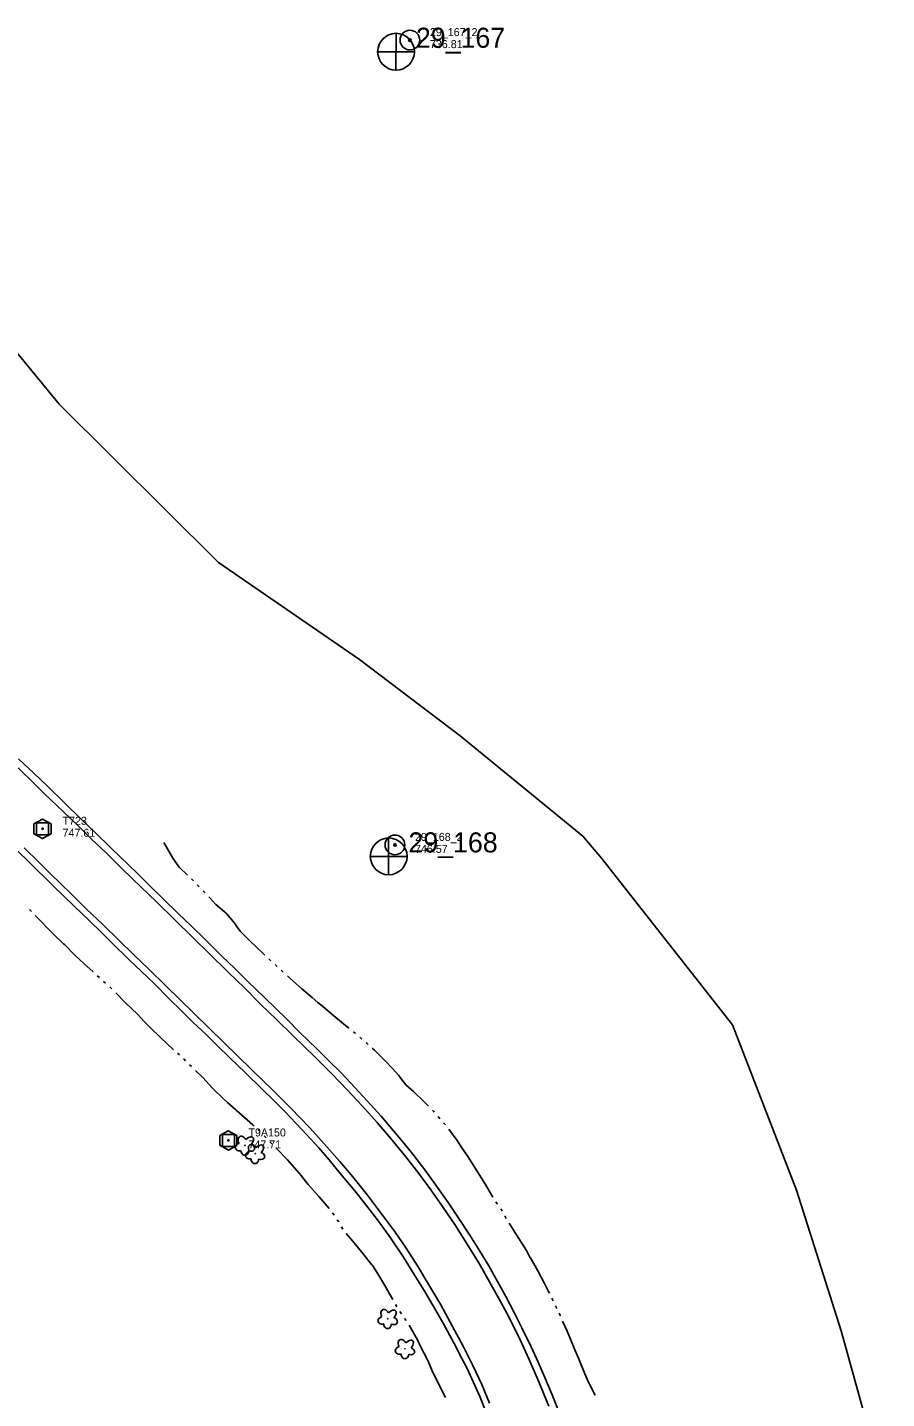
# Model space of a CAD drawing. Extents: x 589250 to 1188077, y 162953 to 363065.
# Drawn here: x 594625 to 595269, y 186106 to 187134 of the extents above; entities that cross this region are included whole.
import ezdxf

# ---------------------------------------------------------------- set-up
doc = ezdxf.new("R2010")
doc.units = 0
for name, color, linetype in [('E_LAND_Vegetation', 7, 'Continuous'), ('E_MAP_Control', 7, 'Continuous'), ('E_MAP_Limits', 7, 'Continuous'), ('E_MAP_PassPoints', 7, 'Continuous'), ('E_MAP_PhotoCenter', 7, 'Continuous'), ('E_RDWY', 7, 'Continuous'), ('E_RDWY_Gravel', 7, 'Continuous'), ('E_WTR_FlowLine', 7, 'Continuous')]:
    doc.layers.add(name, color=color, linetype=linetype)

msp = doc.modelspace()

# ---------------------------------------------------------------- linework, layer by layer
at = {"layer": 'E_LAND_Vegetation'}
for centre in [(594787.9, 186296.2), (594795.5, 186290), (594894.9, 186166.2), (594907.8, 186143.7)]:
    msp.add_circle(centre, 0.128, dxfattribs=at)
for centre, major_axis, ratio in [((594786, 186299.1), (2.02, -3.71), 0.691916), ((594790.5, 186298.7), (-3.23, -3.48), 0.560249), ((594784.1, 186295), (3.49, 0.93), 0.782863), ((594793.6, 186293), (2.02, -3.71), 0.691916), ((594791.5, 186294.5), (-3.39, 1.29), 0.716896), ((594798.1, 186292.6), (-3.23, -3.48), 0.560249), ((594787.7, 186292.2), (0.11, 3.45), 0.832022), ((594791.8, 186288.9), (3.49, 0.93), 0.782863), ((594795.3, 186286), (0.11, 3.45), 0.832022), ((594799.1, 186288.4), (-3.39, 1.29), 0.716896), ((594893, 186169.2), (2.02, -3.71), 0.691916), ((594897.5, 186168.8), (-3.23, -3.48), 0.560249), ((594891.2, 186165.1), (3.49, 0.93), 0.782863), ((594894.8, 186162.3), (0.11, 3.45), 0.832022), ((594898.6, 186164.6), (-3.39, 1.29), 0.716896), ((594905.9, 186146.7), (2.02, -3.71), 0.691916), ((594910.4, 186146.3), (-3.23, -3.48), 0.560249), ((594904.1, 186142.5), (3.49, 0.93), 0.782863), ((594907.7, 186139.7), (0.11, 3.45), 0.832022), ((594911.5, 186142), (-3.39, 1.29), 0.716896)]:
    msp.add_ellipse(centre, major_axis=major_axis, ratio=ratio, start_param=1.570796, end_param=4.712389, dxfattribs=at)
at = {"layer": 'E_MAP_Control'}
for p, q in [((594631.5, 186529.1), (594631.5, 186538.1)), ((594631.5, 186538.1), (594640.5, 186538.1)), ((594631.5, 186529.1), (594631.5, 186538.1)), ((594631.5, 186538.1), (594640.5, 186538.1)), ((594640.5, 186529.1), (594631.5, 186529.1)), ((594640.5, 186529.1), (594631.5, 186529.1)), ((594640.5, 186538.1), (594640.5, 186529.1)), ((594640.5, 186538.1), (594640.5, 186529.1)), ((594770.9, 186295.4), (594770.9, 186304.4)), ((594770.9, 186304.4), (594779.9, 186304.4)), ((594779.9, 186304.4), (594779.9, 186295.4)), ((594779.9, 186295.4), (594770.9, 186295.4))]:
    msp.add_line(p, q, dxfattribs=at)
for points in [[(594629.6, 186537.3), (594629.6, 186529.9), (594636, 186526.2), (594642.4, 186529.9), (594642.4, 186537.2), (594635.9, 186540.9)], [(594629.6, 186537.3), (594629.6, 186529.9), (594636, 186526.2), (594642.4, 186529.9), (594642.4, 186537.2), (594635.9, 186540.9)], [(594769, 186303.6), (594769, 186296.3), (594775.5, 186292.5), (594781.8, 186296.2), (594781.8, 186303.5), (594775.3, 186307.2)]]:
    msp.add_lwpolyline(points, close=True, dxfattribs=at)
for centre in [(594636, 186533.6), (594636, 186533.6), (594775.4, 186299.9)]:
    msp.add_circle(centre, 0.546, dxfattribs=at)
at = {"layer": 'E_MAP_Limits'}
for p, q in [((594551.6, 186969.6), (594648.6, 186852)), ((594648.6, 186852), (594768, 186733.2)), ((594768, 186733.2), (594873.7, 186660.4)), ((594873.7, 186660.4), (594949.3, 186603.4)), ((594949.3, 186603.4), (595041.1, 186528)), ((595041.1, 186528), (595055.2, 186511.5)), ((595055.2, 186511.5), (595153.5, 186386.5)), ((595153.5, 186386.5), (595201.3, 186262.6)), ((595201.3, 186262.6), (595234.9, 186157.2)), ((595234.9, 186157.2), (595269, 186034))]:
    msp.add_line(p, q, dxfattribs=at)
at = {"layer": 'E_MAP_PassPoints'}
for centre, radius in [((594911.5, 187124.9), 7.38), ((594911.5, 187124.9), 0.945), ((594900.3, 186521.5), 7.38), ((594900.3, 186521.5), 7.38), ((594900.3, 186521.5), 0.945), ((594900.3, 186521.5), 0.945)]:
    msp.add_circle(centre, radius, dxfattribs=at)
at = {"layer": 'E_MAP_PhotoCenter'}
for p, q in [((594901.1, 187130), (594901, 187102.6)), ((594887.4, 187116.2), (594914.8, 187116.2)), ((594895.5, 186526.7), (594895.5, 186499.3)), ((594895.5, 186526.7), (594895.5, 186499.3)), ((594881.8, 186512.9), (594909.3, 186512.9)), ((594881.8, 186512.9), (594909.3, 186512.9))]:
    msp.add_line(p, q, dxfattribs=at)
for centre in [(594901.1, 187116.2), (594895.6, 186512.9), (594895.6, 186512.9)]:
    msp.add_circle(centre, 13.8, dxfattribs=at)
at = {"layer": 'E_RDWY'}
for p, q in [((594626.7, 186570.5), (594615.5, 186581.3)), ((594637.6, 186559.8), (594626.7, 186570.5)), ((594651.8, 186546.3), (594637.6, 186559.8)), ((594662.5, 186536), (594651.8, 186546.3)), ((594672.8, 186525.9), (594662.5, 186536)), ((594633.5, 186508.2), (594622.2, 186519.3)), ((594683.6, 186515.5), (594672.8, 186525.9)), ((594694.8, 186504.5), (594683.6, 186515.5)), ((594642, 186499.8), (594633.5, 186508.2)), ((594657.5, 186484.7), (594642, 186499.8)), ((594703.8, 186495.8), (594694.8, 186504.5)), ((594721.4, 186478.7), (594703.8, 186495.8)), ((594669.1, 186473.4), (594657.5, 186484.7)), ((594735.1, 186465.4), (594721.4, 186478.7)), ((594681.2, 186461.8), (594669.1, 186473.4)), ((594693.5, 186449.8), (594681.2, 186461.8)), ((594748.8, 186452.1), (594735.1, 186465.4)), ((594704.2, 186439.4), (594693.5, 186449.8)), ((594760.9, 186440.1), (594748.8, 186452.1)), ((594715.5, 186428.5), (594704.2, 186439.4)), ((594775.1, 186426.2), (594760.9, 186440.1)), ((594728.6, 186415.7), (594715.5, 186428.5)), ((594787.6, 186414), (594775.1, 186426.2)), ((594738.7, 186405.9), (594728.6, 186415.7)), ((594749.7, 186395.1), (594738.7, 186405.9)), ((594800, 186401.7), (594787.6, 186414)), ((594811.1, 186390.8), (594800, 186401.7)), ((594761.2, 186383.9), (594749.7, 186395.1)), ((594823.9, 186378.4), (594811.1, 186390.8)), ((594771.7, 186373.7), (594761.2, 186383.9)), ((594840.6, 186362.2), (594823.9, 186378.4)), ((594781.9, 186363.7), (594771.7, 186373.7)), ((594793, 186352.9), (594781.9, 186363.7)), ((594853.2, 186349.5), (594840.6, 186362.2)), ((594809.2, 186337.1), (594793, 186352.9)), ((594864.4, 186337.9), (594853.2, 186349.5)), ((594822.2, 186324.2), (594809.2, 186337.1)), ((594875.9, 186325.7), (594864.4, 186337.9)), ((594836.5, 186309.3), (594822.2, 186324.2)), ((594886.9, 186313.4), (594875.9, 186325.7)), ((594898.3, 186300.2), (594886.9, 186313.4)), ((594847.3, 186297.3), (594836.5, 186309.3)), ((594859, 186284.1), (594847.3, 186297.3)), ((594908.5, 186287.7), (594898.3, 186300.2)), ((594868.6, 186272.7), (594859, 186284.1)), ((594918.2, 186275.1), (594908.5, 186287.7)), ((594879.6, 186258.8), (594868.6, 186272.7)), ((594927.3, 186262.8), (594918.2, 186275.1)), ((594936, 186250.5), (594927.3, 186262.8)), ((594888.7, 186247), (594879.6, 186258.8)), ((594899.9, 186231.9), (594888.7, 186247)), ((594945.6, 186236.2), (594936, 186250.5)), ((594908.7, 186219.2), (594899.9, 186231.9)), ((594955.3, 186220.8), (594945.6, 186236.2)), ((594963.1, 186208.1), (594955.3, 186220.8)), ((594917.2, 186205.9), (594908.7, 186219.2)), ((594925.6, 186191.7), (594917.2, 186205.9)), ((594971.3, 186193.8), (594963.1, 186208.1)), ((594934.7, 186176.6), (594925.6, 186191.7)), ((594979.5, 186179.1), (594971.3, 186193.8)), ((594943.5, 186160.5), (594934.7, 186176.6)), ((594985.9, 186167.1), (594979.5, 186179.1)), ((594951.5, 186145.7), (594943.5, 186160.5)), ((594993.9, 186151), (594985.9, 186167.1)), ((595000.9, 186135.7), (594993.9, 186151)), ((594958.8, 186131.1), (594951.5, 186145.7)), ((594965.4, 186116.9), (594958.8, 186131.1)), ((595008.3, 186118.9), (595000.9, 186135.7)), ((595015.8, 186100.6), (595008.3, 186118.9)), ((594971.2, 186103), (594965.4, 186116.9))]:
    msp.add_line(p, q, dxfattribs=at)
at = {"layer": 'E_RDWY_Gravel'}
for p, q in [((594629.5, 186575.3), (594618.1, 186586.1)), ((594639.6, 186565.7), (594629.5, 186575.3)), ((594652.7, 186552.8), (594639.6, 186565.7)), ((594665.3, 186540.5), (594652.7, 186552.8)), ((594675.6, 186530.7), (594665.3, 186540.5)), ((594687.5, 186519.1), (594675.6, 186530.7)), ((594700.6, 186506.2), (594687.5, 186519.1)), ((594626.1, 186508.5), (594617, 186517.2)), ((594643.8, 186491.1), (594626.1, 186508.5)), ((594643.8, 186491.1), (594626.1, 186508.5)), ((594706.9, 186500.2), (594700.6, 186506.2)), ((594706.9, 186500.2), (594700.6, 186506.2)), ((594715.9, 186491.2), (594706.9, 186500.2)), ((594715.9, 186491.2), (594706.9, 186500.2)), ((594659.5, 186475.9), (594643.8, 186491.1)), ((594659.5, 186475.9), (594643.8, 186491.1)), ((594726.4, 186481), (594715.9, 186491.2)), ((594726.4, 186481), (594715.9, 186491.2)), ((594738, 186469.9), (594726.4, 186481)), ((594738, 186469.9), (594726.4, 186481)), ((594671.5, 186464.3), (594659.5, 186475.9)), ((594671.5, 186464.3), (594659.5, 186475.9)), ((594747.2, 186461.1), (594738, 186469.9)), ((594747.2, 186461.1), (594738, 186469.9)), ((594679.9, 186456.1), (594671.5, 186464.3)), ((594679.9, 186456.1), (594671.5, 186464.3)), ((594758.5, 186450), (594747.2, 186461.1)), ((594758.5, 186450), (594747.2, 186461.1)), ((594688.3, 186447.9), (594679.9, 186456.1)), ((594688.3, 186447.9), (594679.9, 186456.1)), ((594700.4, 186435.9), (594688.3, 186447.9)), ((594700.4, 186435.9), (594688.3, 186447.9)), ((594770.4, 186438.1), (594758.5, 186450)), ((594770.4, 186438.1), (594758.5, 186450)), ((594780.2, 186428.9), (594770.4, 186438.1)), ((594780.2, 186428.9), (594770.4, 186438.1)), ((594710.2, 186426.5), (594700.4, 186435.9)), ((594710.2, 186426.5), (594700.4, 186435.9)), ((594719.6, 186417.5), (594710.2, 186426.5)), ((594719.6, 186417.5), (594710.2, 186426.5)), ((594789.7, 186419.4), (594780.2, 186428.9)), ((594789.7, 186419.4), (594780.2, 186428.9)), ((594730.9, 186406.1), (594719.6, 186417.5)), ((594730.9, 186406.1), (594719.6, 186417.5)), ((594802.5, 186407.2), (594789.7, 186419.4)), ((594802.5, 186407.2), (594789.7, 186419.4)), ((594740.3, 186397), (594730.9, 186406.1)), ((594740.3, 186397), (594730.9, 186406.1)), ((594819.1, 186390.9), (594802.5, 186407.2)), ((594819.1, 186390.9), (594802.5, 186407.2)), ((594749, 186388.4), (594740.3, 186397)), ((594749, 186388.4), (594740.3, 186397)), ((594758.6, 186379.4), (594749, 186388.4)), ((594758.6, 186379.4), (594749, 186388.4)), ((594829.3, 186380.7), (594819.1, 186390.9)), ((594829.3, 186380.7), (594819.1, 186390.9)), ((594767, 186371.1), (594758.6, 186379.4)), ((594767, 186371.1), (594758.6, 186379.4)), ((594841.5, 186368.8), (594829.3, 186380.7)), ((594841.5, 186368.8), (594829.3, 186380.7)), ((594776.5, 186361.9), (594767, 186371.1)), ((594776.5, 186361.9), (594767, 186371.1)), ((594850.8, 186359.6), (594841.5, 186368.8)), ((594850.8, 186359.6), (594841.5, 186368.8)), ((594788.3, 186350.5), (594776.5, 186361.9)), ((594788.3, 186350.5), (594776.5, 186361.9)), ((594860.1, 186350.4), (594850.8, 186359.6)), ((594860.1, 186350.4), (594850.8, 186359.6)), ((594800.2, 186338.8), (594788.3, 186350.5)), ((594800.2, 186338.8), (594788.3, 186350.5)), ((594870.3, 186339.7), (594860.1, 186350.4)), ((594870.3, 186339.7), (594860.1, 186350.4)), ((594809.6, 186329.6), (594800.2, 186338.8)), ((594809.6, 186329.6), (594800.2, 186338.8)), ((594879.4, 186329.7), (594870.3, 186339.7)), ((594879.4, 186329.7), (594870.3, 186339.7)), ((594817.7, 186321.6), (594809.6, 186329.6)), ((594817.7, 186321.6), (594809.6, 186329.6)), ((594889.9, 186318), (594879.4, 186329.7)), ((594889.9, 186318), (594879.4, 186329.7)), ((594826.3, 186312.6), (594817.7, 186321.6)), ((594826.3, 186312.6), (594817.7, 186321.6)), ((594899.3, 186307.1), (594889.9, 186318)), ((594899.3, 186307.1), (594889.9, 186318)), ((594834.2, 186304.2), (594826.3, 186312.6)), ((594834.2, 186304.2), (594826.3, 186312.6)), ((594843.2, 186294.3), (594834.2, 186304.2)), ((594843.2, 186294.3), (594834.2, 186304.2)), ((594907.3, 186297.7), (594899.3, 186307.1)), ((594907.3, 186297.7), (594899.3, 186307.1)), ((594851, 186285.3), (594843.2, 186294.3)), ((594851, 186285.3), (594843.2, 186294.3)), ((594913.8, 186289.6), (594907.3, 186297.7)), ((594913.8, 186289.6), (594907.3, 186297.7)), ((594859.5, 186274.9), (594851, 186285.3)), ((594859.5, 186274.9), (594851, 186285.3)), ((594923.4, 186277), (594913.8, 186289.6)), ((594923.4, 186277), (594913.8, 186289.6)), ((594870.2, 186262.2), (594859.5, 186274.9)), ((594870.2, 186262.2), (594859.5, 186274.9)), ((594931, 186266.3), (594923.4, 186277)), ((594931, 186266.3), (594923.4, 186277)), ((594879.5, 186250.3), (594870.2, 186262.2)), ((594879.5, 186250.3), (594870.2, 186262.2)), ((594940.2, 186253.4), (594931, 186266.3)), ((594940.2, 186253.4), (594931, 186266.3)), ((594947.7, 186242.1), (594940.2, 186253.4)), ((594947.7, 186242.1), (594940.2, 186253.4)), ((594887.9, 186239.3), (594879.5, 186250.3)), ((594887.9, 186239.3), (594879.5, 186250.3)), ((594956.5, 186228.8), (594947.7, 186242.1)), ((594956.5, 186228.8), (594947.7, 186242.1)), ((594897, 186226.9), (594887.9, 186239.3)), ((594897, 186226.9), (594887.9, 186239.3)), ((594906.8, 186212.3), (594897, 186226.9)), ((594906.8, 186212.3), (594897, 186226.9)), ((594963.9, 186216.9), (594956.5, 186228.8)), ((594963.9, 186216.9), (594956.5, 186228.8)), ((594914.8, 186199.5), (594906.8, 186212.3)), ((594914.8, 186199.5), (594906.8, 186212.3)), ((594970.6, 186206), (594963.9, 186216.9)), ((594970.6, 186206), (594963.9, 186216.9)), ((594977.2, 186194.2), (594970.6, 186206)), ((594977.2, 186194.2), (594970.6, 186206)), ((594922.2, 186187.5), (594914.8, 186199.5)), ((594922.2, 186187.5), (594914.8, 186199.5)), ((594983.5, 186182.8), (594977.2, 186194.2)), ((594983.5, 186182.8), (594977.2, 186194.2)), ((594929, 186175.9), (594922.2, 186187.5)), ((594929, 186175.9), (594922.2, 186187.5)), ((594989.8, 186170.8), (594983.5, 186182.8)), ((594989.8, 186170.8), (594983.5, 186182.8)), ((594936.4, 186163), (594929, 186175.9)), ((594936.4, 186163), (594929, 186175.9)), ((594995.4, 186159.5), (594989.8, 186170.8)), ((594995.4, 186159.5), (594989.8, 186170.8)), ((594944.8, 186147.6), (594936.4, 186163)), ((594944.8, 186147.6), (594936.4, 186163)), ((595002.5, 186145.2), (594995.4, 186159.5)), ((595002.5, 186145.2), (594995.4, 186159.5)), ((594950.4, 186136.5), (594944.8, 186147.6)), ((594950.4, 186136.5), (594944.8, 186147.6)), ((595007.7, 186133.7), (595002.5, 186145.2)), ((595007.7, 186133.7), (595002.5, 186145.2)), ((594954.4, 186128.8), (594950.4, 186136.5)), ((594954.4, 186128.8), (594950.4, 186136.5)), ((594959.3, 186118.4), (594954.4, 186128.8)), ((594959.3, 186118.4), (594954.4, 186128.8)), ((595012.8, 186122.3), (595007.7, 186133.7)), ((595012.8, 186122.3), (595007.7, 186133.7)), ((594964.1, 186107.4), (594959.3, 186118.4)), ((594964.1, 186107.4), (594959.3, 186118.4)), ((595018.3, 186109.1), (595012.8, 186122.3)), ((595018.3, 186109.1), (595012.8, 186122.3)), ((594968.5, 186096.4), (594964.1, 186107.4)), ((594968.5, 186096.4), (594964.1, 186107.4)), ((595024, 186094.8), (595018.3, 186109.1)), ((595024, 186094.8), (595018.3, 186109.1))]:
    msp.add_line(p, q, dxfattribs=at)
at = {"layer": 'E_WTR_FlowLine'}
for p, q in [((594729.6, 186518.5), (594727, 186523.4)), ((594733.6, 186511.6), (594729.6, 186518.5)), ((594738.4, 186504.8), (594733.6, 186511.6)), ((594744.6, 186498.9), (594738.4, 186504.8)), ((594748, 186495.7), (594747.6, 186496)), ((594749.1, 186494.6), (594748, 186495.7)), ((594753.5, 186490.1), (594752, 186491.6)), ((594757, 186486.5), (594756.4, 186487.1)), ((594757.9, 186485.6), (594757, 186486.5)), ((594761.3, 186482.1), (594760.8, 186482.6)), ((594766, 186476.8), (594761.3, 186482.1)), ((594627.7, 186471.5), (594626.2, 186473)), ((594643.5, 186455.2), (594630.6, 186468.5)), ((594774.1, 186469.7), (594766, 186476.8)), ((594780.1, 186462.5), (594774.1, 186469.7)), ((594781.5, 186460.6), (594780.1, 186462.5)), ((594784.3, 186456.7), (594781.5, 186460.6)), ((594652.1, 186447.2), (594643.5, 186455.2)), ((594652.4, 186446.9), (594652.1, 186447.2)), ((594660.4, 186438.7), (594652.4, 186446.9)), ((594791.5, 186449.6), (594784.3, 186456.7)), ((594801.6, 186439.9), (594791.5, 186449.6)), ((594667, 186432.7), (594660.4, 186438.7)), ((594802.7, 186438.9), (594801.6, 186439.9)), ((594674, 186426.3), (594667, 186432.7)), ((594807.3, 186434.6), (594805.8, 186436.1)), ((594811.9, 186430.4), (594810.4, 186431.8)), ((594816.5, 186426.1), (594815, 186427.5)), ((594678.6, 186422), (594677.1, 186423.4)), ((594683.3, 186417.8), (594681.7, 186419.2)), ((594821.7, 186421.3), (594819.6, 186423.3)), ((594830.4, 186413.6), (594821.7, 186421.3)), ((594687.9, 186413.6), (594686.4, 186415)), ((594698.3, 186403.1), (594690.9, 186410.7)), ((594838.2, 186407.1), (594830.4, 186413.6)), ((594842.5, 186403.4), (594838.2, 186407.1)), ((594707.1, 186394.5), (594698.3, 186403.1)), ((594845.9, 186400.5), (594842.5, 186403.4)), ((594852.9, 186394.6), (594845.9, 186400.5)), ((594712.3, 186389.2), (594707.1, 186394.5)), ((594716.3, 186385.1), (594712.3, 186389.2)), ((594724.8, 186376.9), (594716.3, 186385.1)), ((594861.8, 186387.3), (594852.9, 186394.6)), ((594865.8, 186384), (594861.8, 186387.3)), ((594734, 186368.2), (594724.8, 186376.9)), ((594870.7, 186380), (594869.1, 186381.3)), ((594875.5, 186375.9), (594873.9, 186377.3)), ((594734.1, 186368.2), (594734, 186368.2)), ((594738.7, 186364), (594737.2, 186365.4)), ((594879.2, 186372.8), (594878.7, 186373.2)), ((594880.2, 186371.8), (594879.2, 186372.8)), ((594884.9, 186367.6), (594883.3, 186369)), ((594893.3, 186359.4), (594884.9, 186367.6)), ((594742.1, 186360.8), (594741.8, 186361.1)), ((594743.3, 186359.7), (594742.1, 186360.8)), ((594747.7, 186355.3), (594746.2, 186356.7)), ((594898.4, 186353.9), (594893.3, 186359.4)), ((594756.2, 186347), (594750.7, 186352.4)), ((594763.4, 186339.1), (594756.2, 186347)), ((594903.2, 186348.5), (594898.4, 186353.9)), ((594904.3, 186347.1), (594903.2, 186348.5)), ((594908.5, 186341.7), (594904.3, 186347.1)), ((594772, 186330.8), (594763.4, 186339.1)), ((594914.3, 186336.5), (594908.5, 186341.7)), ((594922, 186329.1), (594914.3, 186336.5)), ((594775, 186328), (594772, 186330.8)), ((594783.1, 186320.8), (594775, 186328)), ((594925.5, 186325.5), (594922, 186329.1)), ((594793.7, 186311.6), (594783.1, 186320.8)), ((594929.1, 186321.8), (594928.4, 186322.5)), ((594929.8, 186321), (594929.1, 186321.8)), ((594934, 186316.2), (594932.6, 186317.8)), ((594938.1, 186311.5), (594936.7, 186313.1)), ((594794.7, 186310.7), (594793.7, 186311.6)), ((594799.2, 186306.4), (594797.7, 186307.8)), ((594803.6, 186301.9), (594802.1, 186303.4)), ((594946.9, 186299.9), (594940.8, 186308.3)), ((594808, 186297.4), (594806.5, 186298.9)), ((594811.4, 186293.9), (594810.9, 186294.4)), ((594819.7, 186285.3), (594811.4, 186293.9)), ((594950.5, 186294.3), (594946.9, 186299.9)), ((594955, 186287.8), (594950.5, 186294.3)), ((594830.1, 186273.3), (594819.7, 186285.3)), ((594957.9, 186283.2), (594955, 186287.8)), ((594962.2, 186276.3), (594957.9, 186283.2)), ((594831.2, 186271.9), (594830.1, 186273.3)), ((594835.2, 186266.8), (594831.2, 186271.9)), ((594968.1, 186266.9), (594962.2, 186276.3)), ((594843.3, 186257.9), (594835.2, 186266.8)), ((594973.7, 186257.3), (594968.1, 186266.9)), ((594850.9, 186249), (594843.3, 186257.9)), ((594977.2, 186252.1), (594976, 186253.9)), ((594854.6, 186243.9), (594853.4, 186245.7)), ((594980.2, 186247.8), (594979.6, 186248.7)), ((594980.7, 186246.9), (594980.2, 186247.8)), ((594983.4, 186242), (594982.7, 186243.3)), ((594983.7, 186241.4), (594983.4, 186242)), ((594858.2, 186238.8), (594857, 186240.5)), ((594861.2, 186233.3), (594860.2, 186235.1)), ((594989.7, 186231.8), (594985.9, 186237.9)), ((594999, 186217.5), (594989.7, 186231.8)), ((594868.5, 186224.6), (594863.8, 186230.1)), ((594875.1, 186216.3), (594868.5, 186224.6)), ((594883, 186206.6), (594875.1, 186216.3)), ((595001.8, 186212), (594999, 186217.5)), ((595001.9, 186212), (595001.8, 186212)), ((595007.5, 186202.2), (595001.9, 186212)), ((594883.6, 186205.9), (594883, 186206.6)), ((594886.8, 186201.2), (594883.6, 186205.9)), ((594892.7, 186191.1), (594886.8, 186201.2)), ((595012.5, 186192.7), (595007.5, 186202.2)), ((594896.1, 186184.9), (594892.7, 186191.1)), ((595015.5, 186186.6), (595012.5, 186192.7)), ((594898.6, 186180.6), (594896.1, 186184.9)), ((595016.2, 186185.3), (595015.5, 186186.6)), ((595019, 186179.7), (595018, 186181.6)), ((594901.7, 186175.2), (594900.7, 186177)), ((594905.2, 186170), (594904, 186171.7)), ((595021, 186175.5), (595020.8, 186175.9)), ((595021.7, 186174), (595021, 186175.5)), ((595024.3, 186168.6), (595023.5, 186170.3)), ((594908.7, 186164.8), (594907.5, 186166.5)), ((594917.1, 186150.3), (594910.9, 186161.3)), ((595024.4, 186168.4), (595024.3, 186168.6)), ((595029.5, 186156.8), (595026, 186164.5)), ((594919.5, 186145.4), (594917.1, 186150.3)), ((595031.9, 186151), (595029.5, 186156.8)), ((595035.1, 186142.9), (595031.9, 186151)), ((594924.5, 186136), (594919.5, 186145.4)), ((595038, 186136.6), (595035.1, 186142.9)), ((594925.1, 186134.5), (594924.5, 186136)), ((594928.2, 186127.2), (594925.1, 186134.5)), ((595038.5, 186135.4), (595038, 186136.6)), ((595042.8, 186124.9), (595038.5, 186135.4)), ((594936, 186111.4), (594928.2, 186127.2)), ((595045.5, 186118.7), (595042.8, 186124.9)), ((595050.4, 186109), (595045.5, 186118.7)), ((594938.2, 186107.2), (594936, 186111.4))]:
    msp.add_line(p, q, dxfattribs=at)

# ---------------------------------------------------------------- texts
at = {"layer": 'E_MAP_Control'}
for s, p in [('T723', (594651, 186536.6)), ('T723', (594651, 186536.6)), ('747.61', (594651, 186527.6)), ('747.61', (594651, 186527.6)), ('T9A150', (594790.4, 186302.9)), ('747.71', (594790.4, 186293.9))]:
    msp.add_text(s, height=6, dxfattribs=at).set_placement(p)
at = {"layer": 'E_MAP_PassPoints'}
for s, p in [('29_167_2', (594926.5, 187127.9)), ('736.81', (594926.5, 187118.9)), ('29_168_2', (594915.3, 186524.5)), ('29_168_2', (594915.3, 186524.5)), ('746.57', (594915.3, 186515.5)), ('746.57', (594915.3, 186515.5))]:
    msp.add_text(s, height=6, dxfattribs=at).set_placement(p)
at = {"layer": 'E_MAP_PhotoCenter'}
for s, p in [('29_167', (594916, 187119.2)), ('29_168', (594910.4, 186515.9)), ('29_168', (594910.4, 186515.9))]:
    msp.add_text(s, height=15, dxfattribs=at).set_placement(p)

doc.saveas('drawing.dxf')
